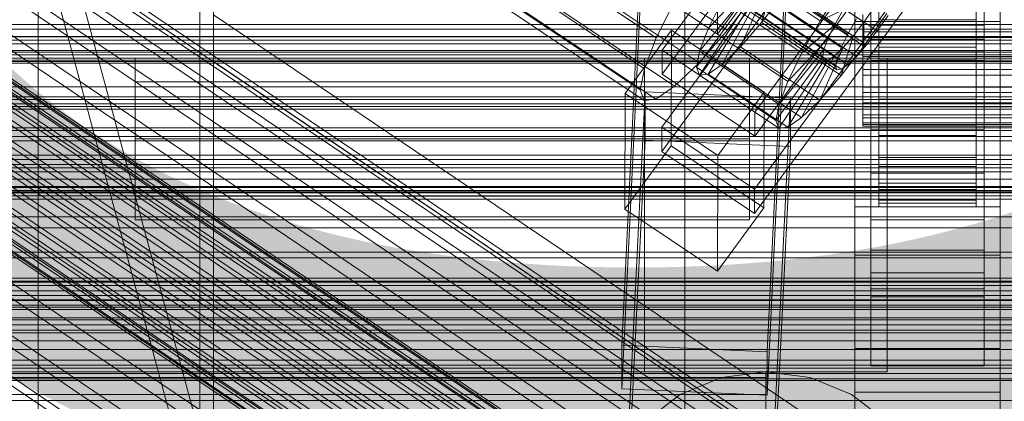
# Model space of a CAD drawing. Header units: millimetres. Extents: x -2233 to 61924, y -68080 to 6847.
# Tile 282 of 656: x -252 to -130, y -33432 to -33385. Entities that reach past the tile are written whole.
import ezdxf

# ---------------------------------------------------------------- set-up
doc = ezdxf.new("R2010")
doc.units = ezdxf.units.MM
for name, color, linetype, lineweight in [('COTAS_O', 1, 'Continuous', 0), ('COTAS_P', 1, 'Continuous', 0), ('frontal_briquetadora', 7, 'Continuous', 0), ('frontal_C01', 7, 'Continuous', 0), ('frontal_C02', 7, 'Continuous', 0), ('frontal_C03', 7, 'Continuous', 0), ('frontal_dosificador', 7, 'Continuous', 0), ('frontal_mezcladora', 7, 'Continuous', 0), ('frontal_secador', 7, 'Continuous', 0)]:
    doc.layers.add(name, color=color, linetype=linetype, lineweight=lineweight)
doc.dimstyles.new('R19_100', dxfattribs={"dimtxt": 250, "dimasz": 150, "dimexe": 150, "dimexo": 80, "dimgap": 100, "dimtad": 1, "dimtih": 1, "dimtoh": 1, "dimdsep": 46, "dimcen": 0.09, "dimadec": 0, "dimazin": 0, "dimtfac": 1, "dimtdec": 4, "dimtofl": 0, "dimtmove": 0, "dimatfit": 3, "dimfxl": 1, "dimtolj": 1, "dimtzin": 0, "dimarcsym": 0})

# ---------------------------------------------------------------- blocks, each defined once
blk = doc.blocks.new('DIM_R28_52')
at = {"layer": 'COTAS_O'}
for p, q in [((-1725, -33700), (-1575, -33655)), ((1725, -33700), (1575, -33655)), ((-1725, -34400), (-1725, -33700)), ((-1725, -33700), (1725, -33700)), ((-1725, -33700), (-1575, -33745)), ((1725, -33700), (1575, -33745)), ((1725, -34400), (1725, -33700))]:
    blk.add_line(p, q, dxfattribs=at)
blk.add_text('3450 O', height=250, dxfattribs=at).set_placement((0, -33600))
blk = doc.blocks.new('DIM_R28_53')
at = {"layer": 'COTAS_P'}
for p, q in [((-150, -32300), (550, -32300)), ((550, -32300), (505, -32450)), ((550, -34900), (550, -32300)), ((550, -32300), (595, -32450)), ((550, -34900), (505, -34750)), ((550, -34900), (595, -34750)), ((-150, -34900), (550, -34900))]:
    blk.add_line(p, q, dxfattribs=at)
blk.add_text('2600 P', height=250, rotation=90, dxfattribs=at).set_placement((450, -33600))
blk = doc.blocks.new('DIM_R28_55')
at = {"layer": 'COTAS_O'}
for p, q in [((-650, -33700), (50, -33700)), ((50, -33700), (5, -33850)), ((50, -34900), (50, -33700)), ((50, -33700), (95, -33850)), ((50, -34900), (5, -34750)), ((50, -34900), (95, -34750)), ((-650, -34900), (50, -34900))]:
    blk.add_line(p, q, dxfattribs=at)
blk.add_text('1200 O', height=250, rotation=90, dxfattribs=at).set_placement((-50, -34300))

msp = doc.modelspace()

# ---------------------------------------------------------------- linework, layer by layer
at = {"layer": 'frontal_briquetadora'}
for p, q in [((-170, -33670), (-305, -33170)), ((-167, -33670), (-302, -33170))]:
    msp.add_line(p, q, dxfattribs=at)
at = {"layer": 'frontal_C01'}
for p, q in [((-228.298, -33390.45), (-228.298, -33269.862)), ((-332.629, -33320.649), (-148.32, -33444.983)), ((-331.181, -33320.299), (-146.872, -33444.634)), ((-334.938, -33322.414), (-150.629, -33446.748)), ((-330.692, -33321.389), (-146.383, -33445.724)), ((-356.348, -33324.739), (-142.549, -33468.967)), ((-355.53, -33324.113), (-141.731, -33468.342)), ((-355.017, -33323.99), (-141.218, -33468.218)), ((-354.844, -33324.376), (-141.045, -33468.604)), ((-331.197, -33323.844), (-146.887, -33448.179)), ((-357.415, -33325.823), (-143.617, -33470.052)), ((-355.022, -33325.246), (-141.224, -33469.474)), ((-337.95, -33325.474), (-153.641, -33449.809)), ((-358.659, -33327.293), (-144.861, -33471.521)), ((-355.541, -33326.54), (-141.742, -33470.768)), ((-356.363, -33328.171), (-142.565, -33472.399)), ((-332.659, -33327.497), (-148.35, -33451.832)), ((-146.196, -33473.275), (-359.995, -33329.047)), ((-341.461, -33329.621), (-157.152, -33453.956)), ((-361.332, -33330.967), (-147.533, -33475.195)), ((-357.434, -33330.026), (-143.635, -33474.254)), ((-358.68, -33331.98), (-144.881, -33476.209)), ((-334.981, -33332.099), (-150.672, -33456.433)), ((-362.578, -33332.921), (-148.779, -33477.149)), ((-360.017, -33333.9), (-146.218, -33478.128)), ((-160.922, -33458.907), (-345.231, -33334.572)), ((-363.648, -33334.777), (-149.85, -33479.005)), ((-361.352, -33335.654), (-147.554, -33479.883)), ((-364.471, -33336.407), (-150.672, -33480.635)), ((-364.989, -33337.701), (-151.191, -33481.93)), ((-363.664, -33338.208), (-149.865, -33482.436)), ((-362.596, -33337.124), (-148.798, -33481.352)), ((-338.003, -33337.335), (-153.694, -33461.67)), ((-365.168, -33338.571), (-151.369, -33482.8)), ((-364.995, -33338.957), (-151.196, -33483.186)), ((-364.482, -33338.834), (-150.683, -33483.062)), ((-349.002, -33339.99), (-164.693, -33464.325)), ((-147, -33387.673), (-147, -33341.451)), ((-133, -33341.451), (-133, -33387.673)), ((-341.52, -33342.851), (-157.211, -33467.185)), ((-147, -33344.147), (-147, -33390.369)), ((-133, -33390.369), (-133, -33344.147)), ((-352.519, -33345.505), (-168.21, -33469.84)), ((-345.291, -33348.269), (-160.982, -33472.603)), ((-355.541, -33350.742), (-171.232, -33475.077)), ((-349.061, -33353.22), (-164.752, -33477.554)), ((-357.863, -33355.344), (-173.554, -33479.679)), ((-352.572, -33357.367), (-168.263, -33481.701)), ((-359.326, -33358.997), (-175.016, -33483.331)), ((-355.584, -33360.427), (-171.275, -33484.762)), ((-177.811, -33425.524), (-174.943, -33365.735)), ((-156.962, -33366.535), (-159.83, -33426.324)), ((-177.811, -33430.917), (-174.943, -33371.129)), ((-159.83, -33431.717), (-156.962, -33371.929)), ((-250, -33373.251), (-250, -35948.844)), ((-165.983, -33387.057), (-165.926, -33374.116)), ((-147, -33389.252), (-147, -33376.311)), ((-147, -33385.94), (-147, -33376.311)), ((-133, -33376.311), (-133, -33389.252)), ((-133, -33376.311), (-133, -33385.94)), ((-250, -35953.656), (-250, -33378.064)), ((-177.451, -33379.321), (-165.983, -33387.057)), ((-165.983, -33387.057), (-160.247, -33379.171)), ((-149, -33385.478), (-149, -33380.085)), ((-149, -33425.923), (-149, -33380.085)), ((-131, -33380.085), (-131, -33385.478)), ((-131, -33380.085), (-131, -33425.923)), ((-130, -33450.981), (-228.298, -33384.669)), ((-228.298, -33384.669), (-228.298, -33505.257)), ((-228.298, -33384.669), (-228.298, -33390.45)), ((-131, -33385.478), (-149, -33385.478)), ((-149, -33431.315), (-149, -33385.478)), ((-131, -33431.315), (-131, -33385.478)), ((-133, -33385.94), (-147, -33385.94)), ((-147, -33385.94), (-147, -33398.882)), ((-133, -33398.882), (-133, -33385.94)), ((-133, -33387.673), (-147, -33387.673)), ((-147, -33387.673), (-147, -33390.369)), ((-133, -33390.369), (-133, -33387.673)), ((-133, -33389.252), (-147, -33389.252)), ((-147, -33389.252), (-147, -33398.882)), ((-133, -33398.882), (-133, -33389.252)), ((-228.298, -33511.037), (-228.298, -33390.45)), ((-228.298, -33390.45), (-130, -33456.762)), ((-147, -33390.369), (-133, -33390.369)), ((-147, -33398.882), (-133, -33398.882)), ((-425, -33420.808), (425, -33420.808)), ((-159.83, -33426.324), (-177.811, -33425.524)), ((-177.811, -33425.524), (-177.811, -33430.917)), ((-131, -33425.923), (-149, -33425.923)), ((-149, -33425.923), (-149, -33431.315)), ((-131, -33431.315), (-131, -33425.923)), ((-159.83, -33431.717), (-159.83, -33426.324)), ((-177.811, -33430.917), (-159.83, -33431.717)), ((-149, -33431.315), (-131, -33431.315)), ((425, -33432.363), (-425, -33432.363))]:
    msp.add_line(p, q, dxfattribs=at)
at = {"layer": 'frontal_C02'}
for p, q in [((-250, -32921.727), (-250, -35767.183)), ((-250, -35771.953), (-250, -32926.497)), ((-363.648, -33244.062), (-149.85, -33387.038)), ((-360.017, -33243.667), (-146.218, -33386.642)), ((-364.471, -33245.736), (-150.672, -33388.711)), ((-361.352, -33245.396), (-147.554, -33388.372)), ((-362.596, -33246.825), (-148.798, -33389.8)), ((-365.168, -33248.02), (-151.369, -33390.995)), ((-364.989, -33247.086), (-151.191, -33390.061)), ((-363.664, -33247.856), (-149.865, -33390.831)), ((-364.995, -33248.474), (-151.196, -33391.45)), ((-364.482, -33248.418), (-150.683, -33391.394)), ((-349.061, -33263.296), (-164.752, -33386.551)), ((-357.863, -33264.255), (-173.554, -33387.509)), ((-352.572, -33267.329), (-168.263, -33390.583)), ((-359.326, -33268.064), (-175.016, -33391.319)), ((-359.83, -33270.7), (-175.521, -33393.955)), ((-355.584, -33270.238), (-171.275, -33393.492)), ((-359.341, -33271.983), (-175.032, -33395.238)), ((-357.893, -33271.825), (-173.584, -33395.08)), ((-228.298, -33293.718), (-228.298, -33584.212)), ((-228.298, -33589.943), (-228.298, -33299.448)), ((-172.809, -33389.026), (-145.277, -33351.504)), ((-145.289, -33354.485), (-172.821, -33392.007)), ((-133.809, -33359.173), (-161.341, -33396.696)), ((-172.847, -33398.564), (-145.315, -33361.042)), ((-147, -33407.034), (-147, -33361.216)), ((-133, -33361.216), (-133, -33407.034)), ((-161.353, -33399.676), (-133.821, -33362.154)), ((-145.327, -33364.022), (-172.859, -33401.545)), ((-147, -33364.196), (-147, -33410.015)), ((-133, -33410.015), (-133, -33364.196)), ((-133.847, -33368.711), (-161.379, -33406.233)), ((-147, -33416.572), (-147, -33370.753)), ((-133, -33370.753), (-133, -33416.572)), ((-161.391, -33409.214), (-133.859, -33371.691)), ((-147, -33373.734), (-147, -33419.552)), ((-133, -33419.552), (-133, -33373.734)), ((-163.105, -33378.812), (-153.275, -33385.386)), ((-151.488, -33385.942), (-161.318, -33379.368)), ((-147.856, -33385.546), (-157.686, -33378.973)), ((-159.022, -33380.702), (-160.518, -33385.605)), ((-149.192, -33387.276), (-159.022, -33380.702)), ((-146, -33385.265), (-146, -33380.609)), ((-134, -33380.609), (-134, -33385.265)), ((-162.14, -33381.042), (-167.102, -33386.322)), ((-160.982, -33381.67), (-164.752, -33386.551)), ((-160.266, -33382.131), (-163.144, -33388.621)), ((-152.311, -33387.616), (-162.14, -33381.042)), ((-160.518, -33385.605), (-157.698, -33381.953)), ((-150.436, -33388.705), (-160.266, -33382.131)), ((-157.698, -33381.953), (-147.868, -33388.527)), ((-153.275, -33385.386), (-150.644, -33381.238)), ((-173.554, -33387.509), (-171.232, -33382.786)), ((-162.837, -33383.326), (-168.573, -33391.143)), ((-162.659, -33382.392), (-168.196, -33389.171)), ((-165.365, -33382.788), (-167.102, -33386.322)), ((-161.333, -33383.162), (-165.397, -33390.797)), ((-165.365, -33382.788), (-155.535, -33389.362)), ((-153.008, -33389.899), (-162.837, -33383.326)), ((-152.829, -33388.965), (-162.659, -33382.392)), ((-151.503, -33389.736), (-161.333, -33383.162)), ((-162.664, -33383.78), (-168.208, -33392.103)), ((-162.151, -33383.725), (-167.125, -33391.985)), ((-152.835, -33390.354), (-162.664, -33383.78)), ((-152.321, -33390.298), (-162.151, -33383.725)), ((-153.275, -33385.386), (-150.417, -33384.059)), ((-150.417, -33384.059), (-151.488, -33385.942)), ((-145.047, -33384.49), (-147.868, -33388.527)), ((-147.856, -33385.546), (-146.52, -33383.634)), ((-146, -33383.766), (-146, -33386.747)), ((-146, -33383.766), (-146, -33388.653)), ((-134, -33386.747), (-134, -33383.766)), ((-134, -33388.653), (-134, -33383.766)), ((-163.144, -33388.621), (-160.518, -33385.605)), ((-160.518, -33385.605), (-150.688, -33392.178)), ((-155.535, -33389.362), (-153.275, -33385.386)), ((-149.85, -33387.038), (-148.779, -33385.154)), ((-149.192, -33387.276), (-147.856, -33385.546)), ((-148, -33384.615), (-148, -33386.747)), ((-148, -33387.457), (-148, -33385.251)), ((-147.868, -33388.527), (-147.856, -33385.546)), ((-144.881, -33384.73), (-146.218, -33386.642)), ((-146, -33386.747), (-146, -33384.615)), ((-146, -33385.251), (-146, -33387.457)), ((-146, -33387.457), (-146, -33385.265)), ((-146, -33385.265), (-134, -33385.265)), ((-146, -33390.205), (-146, -33385.265)), ((-134, -33384.615), (-134, -33386.747)), ((-134, -33387.457), (-134, -33385.251)), ((-134, -33385.265), (-134, -33387.457)), ((-134, -33385.265), (-134, -33390.205)), ((-177.394, -33394.386), (-171.658, -33386.569)), ((-171.715, -33400.875), (-171.658, -33386.569)), ((-171.658, -33386.569), (-160.19, -33394.238)), ((-164.752, -33386.551), (-168.263, -33390.583)), ((-167.102, -33386.322), (-168.196, -33389.171)), ((-167.102, -33386.322), (-157.272, -33392.895)), ((-155.535, -33389.362), (-151.488, -33385.942)), ((-151.488, -33385.942), (-152.311, -33387.616)), ((-150.672, -33388.711), (-149.85, -33387.038)), ((-148, -33386.747), (-148, -33389.062)), ((148, -33386.747), (-148, -33386.747)), ((-146.218, -33386.642), (-147.554, -33388.372)), ((-146, -33386.747), (-134, -33386.747)), ((-146, -33389.062), (-146, -33386.747)), ((-134, -33386.747), (-134, -33389.062)), ((-175.016, -33391.319), (-173.554, -33387.509)), ((-157.272, -33392.895), (-152.311, -33387.616)), ((-152.311, -33387.616), (-152.829, -33388.965)), ((-150.688, -33392.178), (-149.192, -33387.276)), ((-150.436, -33388.705), (-149.192, -33387.276)), ((-148, -33389.797), (-148, -33387.457)), ((-148, -33387.457), (148, -33387.457)), ((-134, -33387.457), (-146, -33387.457)), ((-146, -33387.457), (-146, -33389.797)), ((-134, -33389.797), (-134, -33387.457)), ((-172.809, -33389.026), (-172.821, -33392.007)), ((-161.341, -33396.696), (-172.809, -33389.026)), ((-168.196, -33389.171), (-168.573, -33391.143)), ((-168.196, -33389.171), (-158.366, -33395.745)), ((-165.397, -33390.797), (-163.144, -33388.621)), ((-163.144, -33388.621), (-153.314, -33395.195)), ((-158.366, -33395.745), (-152.829, -33388.965)), ((-157.272, -33392.895), (-155.535, -33389.362)), ((-153.314, -33395.195), (-150.436, -33388.705)), ((-152.829, -33388.965), (-153.008, -33389.899)), ((-151.503, -33389.736), (-150.436, -33388.705)), ((-151.191, -33390.061), (-150.672, -33388.711)), ((-147.868, -33388.527), (-150.688, -33392.178)), ((-147.554, -33388.372), (-148.798, -33389.8)), ((-148, -33389.062), (-148, -33391.402)), ((-148, -33389.062), (148, -33389.062)), ((-146, -33389.062), (-146, -33388.653)), ((-146, -33388.653), (-146, -33393.593)), ((-146, -33388.653), (-134, -33388.653)), ((-146, -33391.402), (-146, -33389.062)), ((-134, -33389.062), (-146, -33389.062)), ((-134, -33393.593), (-134, -33388.653)), ((-134, -33388.653), (-134, -33389.062)), ((-134, -33389.062), (-134, -33391.402)), ((-168.263, -33390.583), (-171.275, -33393.492)), ((-158.743, -33397.717), (-153.008, -33389.899)), ((-158.378, -33398.676), (-152.835, -33390.354)), ((-157.295, -33398.558), (-152.321, -33390.298)), ((-155.567, -33397.371), (-151.503, -33389.736)), ((-153.008, -33389.899), (-152.835, -33390.354)), ((-152.835, -33390.354), (-152.321, -33390.298)), ((-152.321, -33390.298), (-151.503, -33389.736)), ((-151.369, -33390.995), (-151.191, -33390.061)), ((-148.798, -33389.8), (-149.865, -33390.831)), ((-148, -33392.112), (-148, -33389.797)), ((-148, -33389.797), (148, -33389.797)), ((-146, -33389.797), (-146, -33390.205)), ((-134, -33389.797), (-146, -33389.797)), ((-146, -33389.797), (-146, -33392.112)), ((-146, -33390.205), (-134, -33390.205)), ((-146, -33395.092), (-146, -33390.205)), ((-134, -33390.205), (-134, -33389.797)), ((-134, -33392.112), (-134, -33389.797)), ((-134, -33390.205), (-134, -33395.092)), ((-175.521, -33393.955), (-175.016, -33391.319)), ((-168.573, -33391.143), (-168.208, -33392.103)), ((-168.573, -33391.143), (-158.743, -33397.717)), ((-167.125, -33391.985), (-165.397, -33390.797)), ((-165.397, -33390.797), (-155.567, -33397.371)), ((-151.196, -33391.45), (-151.369, -33390.995)), ((-150.683, -33391.394), (-151.196, -33391.45)), ((-149.865, -33390.831), (-150.683, -33391.394)), ((-148, -33391.402), (-148, -33393.607)), ((-148, -33391.402), (148, -33391.402)), ((-146, -33393.607), (-146, -33391.402)), ((-146, -33391.402), (-146, -33393.593)), ((-134, -33391.402), (-146, -33391.402)), ((-134, -33393.593), (-134, -33391.402)), ((-134, -33391.402), (-134, -33393.607)), ((-172.821, -33392.007), (-161.353, -33399.676)), ((-168.208, -33392.103), (-167.125, -33391.985)), ((-168.208, -33392.103), (-158.378, -33398.676)), ((-167.125, -33391.985), (-157.295, -33398.558)), ((-158.366, -33395.745), (-157.272, -33392.895)), ((-150.688, -33392.178), (-153.314, -33395.195)), ((-148, -33394.244), (-148, -33392.112)), ((-148, -33392.112), (148, -33392.112)), ((-146, -33392.112), (-146, -33395.092)), ((-134, -33392.112), (-146, -33392.112)), ((-146, -33392.112), (-146, -33394.244)), ((-134, -33395.092), (-134, -33392.112)), ((-134, -33394.244), (-134, -33392.112)), ((-177.811, -33453.445), (-174.943, -33394.179)), ((-175.032, -33395.238), (-175.521, -33393.955)), ((-174.943, -33400.141), (-174.943, -33394.179)), ((-174.943, -33394.179), (-156.962, -33394.972)), ((-171.275, -33393.492), (-173.584, -33395.08)), ((-160.19, -33394.238), (-165.926, -33402.055)), ((-160.19, -33394.238), (-160.247, -33408.545)), ((-148, -33393.607), (-148, -33395.528)), ((-148, -33393.607), (148, -33393.607)), ((-148, -33396.048), (-148, -33394.244)), ((-148, -33394.244), (148, -33394.244)), ((-146, -33393.593), (-146, -33398.249)), ((-146, -33393.593), (-134, -33393.593)), ((-146, -33395.528), (-146, -33393.607)), ((-146, -33393.607), (-146, -33398.249)), ((-134, -33393.607), (-146, -33393.607)), ((-146, -33394.244), (-146, -33399.594)), ((-134, -33394.244), (-146, -33394.244)), ((-146, -33394.244), (-146, -33396.048)), ((-134, -33398.249), (-134, -33393.593)), ((-134, -33398.249), (-134, -33393.607)), ((-134, -33393.607), (-134, -33395.528)), ((-134, -33399.594), (-134, -33394.244)), ((-134, -33396.048), (-134, -33394.244)), ((-177.394, -33394.386), (-177.451, -33408.693)), ((-165.926, -33402.055), (-177.394, -33394.386)), ((-173.584, -33395.08), (-175.032, -33395.238)), ((-156.962, -33394.972), (-159.83, -33454.238)), ((-156.962, -33394.972), (-156.962, -33400.934)), ((-153.314, -33395.195), (-155.567, -33397.371)), ((-148, -33395.528), (-148, -33397.033)), ((-148, -33395.528), (148, -33395.528)), ((-146, -33395.092), (-134, -33395.092)), ((-146, -33399.594), (-146, -33395.092)), ((-146, -33397.033), (-146, -33395.528)), ((-146, -33395.528), (-146, -33402.305)), ((-134, -33395.528), (-146, -33395.528)), ((-134, -33395.092), (-134, -33399.594)), ((-134, -33402.305), (-134, -33395.528)), ((-134, -33395.528), (-134, -33397.033)), ((-161.353, -33399.676), (-161.341, -33396.696)), ((-158.743, -33397.717), (-158.366, -33395.745)), ((-148, -33397.401), (-148, -33396.048)), ((-148, -33396.048), (148, -33396.048)), ((-146, -33396.048), (-146, -33403.402)), ((-134, -33396.048), (-146, -33396.048)), ((-146, -33396.048), (-146, -33397.401)), ((-134, -33403.402), (-134, -33396.048)), ((-134, -33397.401), (-134, -33396.048)), ((-158.378, -33398.676), (-158.743, -33397.717)), ((-155.567, -33397.371), (-157.295, -33398.558)), ((-148, -33397.033), (-148, -33398.02)), ((-148, -33397.033), (148, -33397.033)), ((-148, -33398.211), (-148, -33397.401)), ((-148, -33397.401), (148, -33397.401)), ((-146, -33398.02), (-146, -33397.033)), ((-146, -33397.033), (-146, -33405.482)), ((-134, -33397.033), (-146, -33397.033)), ((-146, -33397.401), (-146, -33406.258)), ((-134, -33397.401), (-146, -33397.401)), ((-146, -33397.401), (-146, -33398.211)), ((-134, -33405.482), (-134, -33397.033)), ((-134, -33397.033), (-134, -33398.02)), ((-134, -33406.258), (-134, -33397.401)), ((-134, -33398.211), (-134, -33397.401)), ((-172.847, -33398.564), (-172.859, -33401.545)), ((-161.379, -33406.233), (-172.847, -33398.564)), ((-157.295, -33398.558), (-158.378, -33398.676)), ((-148, -33398.02), (-148, -33398.422)), ((-148, -33398.02), (148, -33398.02)), ((-148, -33398.422), (-148, -33398.211)), ((-148, -33398.211), (148, -33398.211)), ((-148, -33398.422), (148, -33398.422)), ((-146, -33398.422), (-146, -33398.02)), ((-146, -33398.02), (-146, -33407.566)), ((-134, -33398.02), (-146, -33398.02)), ((-146, -33398.211), (-146, -33407.968)), ((-134, -33398.211), (-146, -33398.211)), ((-146, -33398.211), (-146, -33398.422)), ((-146, -33398.249), (-146, -33402.305)), ((-146, -33398.249), (-134, -33398.249)), ((-146, -33398.422), (-146, -33408.414)), ((-134, -33398.422), (-146, -33398.422)), ((-134, -33407.566), (-134, -33398.02)), ((-134, -33398.02), (-134, -33398.422)), ((-134, -33407.968), (-134, -33398.211)), ((-134, -33398.422), (-134, -33398.211)), ((-134, -33402.305), (-134, -33398.249)), ((-134, -33408.414), (-134, -33398.422)), ((-177.811, -33459.407), (-174.943, -33400.141)), ((-156.962, -33400.934), (-174.943, -33400.141)), ((-146, -33399.594), (-134, -33399.594)), ((-146, -33403.402), (-146, -33399.594)), ((-134, -33399.594), (-134, -33403.402)), ((-171.715, -33400.875), (-177.451, -33408.693)), ((-172.859, -33401.545), (-161.391, -33409.214)), ((-160.247, -33408.545), (-171.715, -33400.875)), ((-159.83, -33460.2), (-156.962, -33400.934)), ((-165.983, -33416.362), (-165.926, -33402.055)), ((-146, -33402.305), (-146, -33405.482)), ((-146, -33402.305), (-134, -33402.305)), ((-134, -33405.482), (-134, -33402.305)), ((-146, -33403.402), (-134, -33403.402)), ((-146, -33406.258), (-146, -33403.402)), ((-134, -33403.402), (-134, -33406.258)), ((-147, -33418.537), (-147, -33404.231)), ((-147, -33404.231), (-133, -33404.231)), ((-147, -33413.776), (-147, -33404.231)), ((-133, -33404.231), (-133, -33418.537)), ((-133, -33404.231), (-133, -33413.776)), ((-161.391, -33409.214), (-161.379, -33406.233)), ((-146, -33405.482), (-146, -33407.566)), ((-146, -33405.482), (-134, -33405.482)), ((-146, -33406.258), (-134, -33406.258)), ((-146, -33407.968), (-146, -33406.258)), ((-134, -33407.566), (-134, -33405.482)), ((-134, -33406.258), (-134, -33407.968)), ((-133, -33407.034), (-147, -33407.034)), ((-147, -33407.034), (-147, -33410.015)), ((-146, -33407.566), (-146, -33408.414)), ((-146, -33407.566), (-134, -33407.566)), ((-134, -33408.414), (-134, -33407.566)), ((-133, -33410.015), (-133, -33407.034)), ((-177.451, -33408.693), (-165.983, -33416.362)), ((-165.983, -33416.362), (-160.247, -33408.545)), ((-149, -33414.365), (-149, -33408.404)), ((-149, -33408.404), (-131, -33408.404)), ((-149, -33453.84), (-149, -33408.404)), ((-146, -33407.968), (-134, -33407.968)), ((-146, -33408.414), (-146, -33407.968)), ((-146, -33408.414), (-134, -33408.414)), ((-134, -33407.968), (-134, -33408.414)), ((-131, -33408.404), (-131, -33414.365)), ((-131, -33408.404), (-131, -33453.84)), ((-147, -33410.015), (-133, -33410.015)), ((-133, -33413.776), (-147, -33413.776)), ((-147, -33413.776), (-147, -33428.083)), ((-133, -33428.083), (-133, -33413.776)), ((-131, -33414.365), (-149, -33414.365)), ((-149, -33459.801), (-149, -33414.365)), ((-131, -33459.801), (-131, -33414.365)), ((-133, -33416.572), (-147, -33416.572)), ((-147, -33416.572), (-147, -33419.552)), ((-133, -33419.552), (-133, -33416.572)), ((-133, -33418.537), (-147, -33418.537)), ((-147, -33418.537), (-147, -33428.083)), ((-133, -33428.083), (-133, -33418.537)), ((-147, -33419.552), (-133, -33419.552)), ((-147, -33428.083), (-133, -33428.083))]:
    msp.add_line(p, q, dxfattribs=at)
at = {"layer": 'frontal_C03'}
for p, q in [((-1500, -33385.868), (1500, -33385.868)), ((-1500, -33386.418), (1500, -33386.418)), ((-1500, -33387.367), (1500, -33387.367)), ((-1500, -33387.781), (1500, -33387.781)), ((-1500, -33388.23), (1500, -33388.23)), ((-1250, -33387.35), (1250, -33387.35)), ((-1500, -33389.276), (1500, -33389.276)), ((-1250, -33389.081), (1250, -33389.081)), ((-1500, -33389.594), (1500, -33389.594)), ((-1500, -33390.251), (1500, -33390.251)), ((-1500, -33390.416), (1500, -33390.416)), ((-1500, -33390.64), (1500, -33390.64)), ((-1250, -33393.561), (1250, -33393.561)), ((1250, -33394.787), (-1250, -33394.787)), ((-1250, -33395.114), (1250, -33395.114)), ((1250, -33395.669), (-1250, -33395.669)), ((1250, -33396.322), (-1250, -33396.322)), ((1250, -33398.63), (-1250, -33398.63)), ((-1250, -33398.961), (1250, -33398.961)), ((-1250, -33399.687), (1250, -33399.687)), ((-1250, -33400.228), (1250, -33400.228)), ((1250, -33402.539), (-1250, -33402.539)), ((-1250, -33403.181), (1250, -33403.181)), ((1250, -33403.596), (-1250, -33403.596)), ((-1250, -33404.077), (1250, -33404.077)), ((1250, -33405.904), (-1250, -33405.904)), ((-1250, -33405.933), (1250, -33405.933)), ((-1250, -33406.397), (1250, -33406.397)), ((1250, -33406.557), (-1250, -33406.557)), ((-1250, -33407.03), (1250, -33407.03)), ((1250, -33407.439), (-1250, -33407.439)), ((1250, -33417.245), (-1250, -33417.245)), ((1250, -33418.126), (-1250, -33418.126)), ((1250, -33418.78), (-1250, -33418.78)), ((1250, -33421.087), (-1250, -33421.087)), ((-1250, -33422.145), (1250, -33422.145)), ((1250, -33424.997), (-1250, -33424.997)), ((1250, -33426.054), (-1250, -33426.054)), ((1250, -33428.361), (-1250, -33428.361)), ((1250, -33429.015), (-1250, -33429.015)), ((1250, -33429.896), (-1250, -33429.896))]:
    msp.add_line(p, q, dxfattribs=at)
at = {"layer": 'frontal_dosificador'}
for p, q in [((-230, -33900), (-230, -32340)), ((-170, -33900), (-170, -32340)), ((-230, -33440), (-230, -33380)), ((-170, -33440), (-170, -33380)), ((-238, -33392.929), (-238, -33390)), ((-162, -33390), (-238, -33390)), ((-162, -33392.929), (-162, -33390)), ((-238, -33400), (-238, -33392.929)), ((-162, -33392.929), (-238, -33392.929)), ((-162, -33400), (-162, -33392.929)), ((-238, -33400), (-238, -33407.071)), ((-238, -33400), (-162, -33400)), ((-162, -33407.071), (-162, -33400)), ((-238, -33407.071), (-238, -33410)), ((-162, -33407.071), (-238, -33407.071)), ((-162, -33407.071), (-162, -33410)), ((-162, -33410), (-238, -33410))]:
    msp.add_line(p, q, dxfattribs=at)
at = {"layer": 'frontal_mezcladora'}
for p, q in [((-980, -33390), (-80, -33390)), ((-175, -33390), (-145, -33390)), ((-175, -33428.8), (-175, -33390)), ((-145, -33428.8), (-145, -33390)), ((-950, -33428.8), (-160, -33428.8)), ((-950, -33429.522), (-160, -33429.522)), ((-175, -33428.8), (-145, -33428.8)), ((-170.6, -33431.64), (-165.487, -33429.522)), ((-165.487, -33429.522), (-160, -33428.8)), ((-160, -33429.522), (-160, -33428.8)), ((-160, -33428.8), (-154.513, -33429.522)), ((-160, -33431.64), (-160, -33429.522)), ((-154.513, -33429.522), (-149.4, -33431.64)), ((-950, -33431.64), (-160, -33431.64)), ((-174.991, -33435.009), (-170.6, -33431.64)), ((-160, -33435.009), (-160, -33431.64)), ((-149.4, -33431.64), (-145.009, -33435.009))]:
    msp.add_line(p, q, dxfattribs=at)
at = {"layer": 'frontal_secador'}
for p, q in [((-1250, -33396), (1250, -33396)), ((-1250, -33402), (1250, -33402)), ((-1250, -33405), (1250, -33405)), ((1250, -33406), (-1250, -33406)), ((-1250, -33406.659), (1250, -33406.659)), ((1250, -33409.659), (-1250, -33409.659)), ((-1250, -33411), (1250, -33411)), ((1250, -33414), (-1250, -33414)), ((-1250, -33414.728), (1250, -33414.728)), ((-1250, -33417.588), (1250, -33417.588)), ((1250, -33417.611), (-1250, -33417.611)), ((1250, -33417.728), (-1250, -33417.728)), ((-1250, -33419.387), (1250, -33419.387)), ((1250, -33419.918), (-1250, -33419.918)), ((-1250, -33420), (1250, -33420)), ((1250, -33420.588), (-1250, -33420.588)), ((1250, -33422.387), (-1250, -33422.387)), ((1250, -33423), (-1250, -33423)), ((-1250, -33423.65), (1250, -33423.65)), ((1250, -33424), (-1250, -33424)), ((1250, -33427.382), (-1250, -33427.382)), ((-1250, -33428), (1250, -33428)), ((1250, -33429.689), (-1250, -33429.689))]:
    msp.add_line(p, q, dxfattribs=at)

# ---------------------------------------------------------------- dimensions: what is measured, and where the dimension line sits
at = {"layer": 'COTAS_O'}
for p1, p2, distance, picture, middle in [((-650, -34900), (-650, -33700), -700, 'DIM_R28_55', (50, -34300)), ((-1725, -34400), (1725, -34400), 700, 'DIM_R28_52', (0, -33700))]:
    dim = msp.add_aligned_dim(p1=p1, p2=p2, distance=distance, text='<> O', dimstyle='R19_100', dxfattribs=at)
    dim.commit()
    dim.dimension.update_dxf_attribs({"geometry": picture, "text_midpoint": middle})
at = {"layer": 'COTAS_P'}
dim = msp.add_aligned_dim(p1=(-150, -34900), p2=(-150, -32300), distance=-700, text='<> P', dimstyle='R19_100', dxfattribs=at)
dim.commit()
dim.dimension.update_dxf_attribs({"geometry": 'DIM_R28_53', "text_midpoint": (550, -33600)})

doc.saveas('drawing.dxf')
